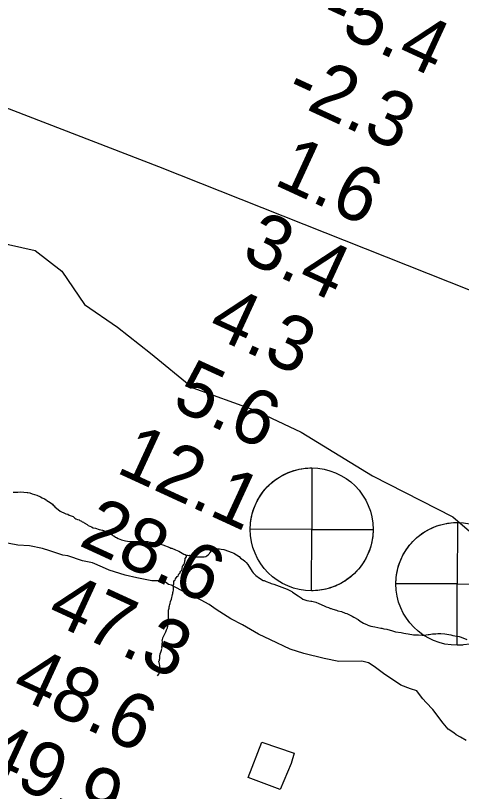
# Model space of a CAD drawing. Extents: x 3146026 to 3183936, y 897894 to 923344.
# Drawn here: x 3154031 to 3154575, y 914182 to 915129 of the extents above; entities that cross this region are included whole.
import ezdxf

# ---------------------------------------------------------------- set-up
doc = ezdxf.new("R2010")
doc.units = 0
for name, color, linetype in [('V-BLDG-OTLN', 7, 'Continuous'), ('V-RIVR-EDGE', 7, 'Continuous'), ('V-RIVR-GAGE', 7, 'Continuous'), ('V-RIVR-RANG', 7, 'Continuous'), ('V-SITE-VEGE', 7, 'Continuous'), ('V-TOPO-BNDY', 7, 'Continuous'), ('V-TOPO-SHOR', 7, 'Continuous')]:
    doc.layers.add(name, color=color, linetype=linetype)

msp = doc.modelspace()

# ---------------------------------------------------------------- linework, layer by layer
at = {"layer": 'V-BLDG-OTLN'}
msp.add_lwpolyline([(3154370.77, 914228.52), (3154367.26, 914215.68), (3154354.02, 914184.13), (3154314.74, 914198.67), (3154331.5, 914242.01)], close=True, dxfattribs=at)
at = {"layer": 'V-RIVR-EDGE'}
msp.add_lwpolyline([(3153681.92, 915139.34), (3153731.71, 915066.24), (3153753.88, 915050.32), (3153806.98, 915032.74), (3153851.28, 914985.83), (3153900.34, 914937.33), (3153945.47, 914904.69), (3153986.6, 914859.38), (3154022.27, 914849.77), (3154054.78, 914842.55), (3154087.23, 914817.09), (3154114.9, 914776.57), (3154155.28, 914748.71), (3154195.65, 914716.88), (3154247.11, 914674.72), (3154321.6, 914647.56), (3154379.44, 914620.45), (3154466.55, 914567.09), (3154564.79, 914516.88), (3154587.74, 914496.99)], dxfattribs=at)
at = {"layer": 'V-RIVR-GAGE'}
for points in [[(3154392.47, 914576.74), (3154392.28, 914501.74), (3154317.29, 914501.93), (3154317.32, 914504.03), (3154317.44, 914506.61), (3154317.7, 914509.6), (3154318.07, 914512.55), (3154318.52, 914515.32), (3154319.13, 914518.3), (3154319.77, 914520.88), (3154320.43, 914523.25), (3154321.2, 914525.66), (3154322.18, 914528.39), (3154323.11, 914530.73), (3154324.12, 914533.03), (3154325.33, 914535.53), (3154326.76, 914538.24), (3154328.11, 914540.57), (3154329.52, 914542.8), (3154331.93, 914546.26), (3154333.63, 914548.48), (3154335.86, 914551.15), (3154338.01, 914553.5), (3154339.85, 914555.37), (3154342.62, 914557.95), (3154344.97, 914559.93), (3154347.43, 914561.85), (3154350.55, 914564.06), (3154352.93, 914565.59), (3154355.52, 914567.11), (3154358.5, 914568.7), (3154361.14, 914569.97), (3154363.73, 914571.1), (3154367.36, 914572.48), (3154370.61, 914573.54), (3154373.78, 914574.43), (3154377.04, 914575.18), (3154380.44, 914575.8), (3154384.5, 914576.34), (3154387.49, 914576.59), (3154390.03, 914576.71)], [(3154392.1, 914426.74), (3154392.28, 914501.74), (3154467.28, 914501.56), (3154467.23, 914498.9), (3154467.04, 914495.74), (3154466.79, 914493.15), (3154466.44, 914490.55), (3154465.91, 914487.43), (3154465.26, 914484.43), (3154464.39, 914481.11), (3154463.74, 914478.96), (3154462.77, 914476.11), (3154461.64, 914473.2), (3154460.54, 914470.66), (3154459.35, 914468.17), (3154458.07, 914465.72), (3154456.72, 914463.36), (3154455.08, 914460.73), (3154453.58, 914458.52), (3154451.45, 914455.65), (3154449.31, 914453.03), (3154446.68, 914450.11), (3154444.38, 914447.79), (3154441.89, 914445.49), (3154439.71, 914443.64), (3154438.06, 914442.34), (3154435.41, 914440.38), (3154433.49, 914439.08), (3154430.97, 914437.49), (3154428.31, 914435.96), (3154425.59, 914434.54), (3154423.47, 914433.53), (3154421.19, 914432.54), (3154418.58, 914431.5), (3154415.87, 914430.55), (3154412.59, 914429.55), (3154409.43, 914428.73), (3154407, 914428.2), (3154404.24, 914427.7), (3154401.86, 914427.36), (3154399.07, 914427.05), (3154396.87, 914426.88), (3154394.3, 914426.77)], [(3154570.29, 914510.14), (3154570.11, 914435.14), (3154495.11, 914435.33), (3154495.14, 914437.43), (3154495.27, 914440), (3154495.52, 914443), (3154495.89, 914445.95), (3154496.35, 914448.72), (3154496.96, 914451.7), (3154497.59, 914454.28), (3154498.26, 914456.65), (3154499.02, 914459.06), (3154500, 914461.79), (3154500.94, 914464.13), (3154501.95, 914466.43), (3154503.15, 914468.93), (3154504.59, 914471.63), (3154505.94, 914473.96), (3154507.34, 914476.19), (3154509.75, 914479.66), (3154511.45, 914481.88), (3154513.68, 914484.55), (3154515.83, 914486.9), (3154517.67, 914488.77), (3154520.45, 914491.34), (3154522.79, 914493.33), (3154525.25, 914495.25), (3154528.37, 914497.45), (3154530.75, 914498.99), (3154533.34, 914500.51), (3154536.32, 914502.1), (3154538.96, 914503.37), (3154541.55, 914504.49), (3154545.19, 914505.88), (3154548.43, 914506.94), (3154551.61, 914507.83), (3154554.86, 914508.58), (3154558.27, 914509.2), (3154562.32, 914509.74), (3154565.31, 914509.99), (3154567.86, 914510.11)]]:
    msp.add_lwpolyline(points, close=True, dxfattribs=at)
msp.add_lwpolyline([(3154576.89, 914360.45), (3154574.7, 914360.28), (3154572.13, 914360.17), (3154569.92, 914360.14), (3154570.11, 914435.14), (3154645.11, 914434.96)], dxfattribs=at)
for centre in [(3154392.28, 914501.74), (3154570.11, 914435.14)]:
    msp.add_circle(centre, 75, dxfattribs=at)
at = {"layer": 'V-SITE-VEGE'}
for p, q in [((3154027.73, 914547.03), (3154033.5, 914547.11)), ((3154033.5, 914547.11), (3154036.64, 914547.68)), ((3154036.64, 914547.68), (3154044.78, 914546.74)), ((3154044.78, 914546.74), (3154045.83, 914546.75)), ((3154045.83, 914546.75), (3154048.2, 914546.26)), ((3154048.2, 914546.26), (3154050.84, 914544.99)), ((3154050.84, 914544.99), (3154056.63, 914543.49)), ((3154056.63, 914543.49), (3154058.47, 914542.73)), ((3154058.47, 914542.73), (3154059.53, 914542.48)), ((3154059.53, 914542.48), (3154061.37, 914541.46)), ((3154061.37, 914541.46), (3154063.23, 914540.17)), ((3154063.23, 914540.17), (3154066.13, 914538.9)), ((3154066.13, 914538.9), (3154067.98, 914537.88)), ((3154067.98, 914537.88), (3154069.04, 914536.84)), ((3154069.04, 914536.84), (3154073.01, 914534.54)), ((3154073.01, 914534.54), (3154075.92, 914532.48)), ((3154075.92, 914532.48), (3154076.72, 914531.44)), ((3154076.72, 914531.44), (3154078.05, 914530.41)), ((3154078.05, 914530.41), (3154078.58, 914529.37)), ((3154078.58, 914529.37), (3154085.21, 914523.95)), ((3154085.21, 914523.95), (3154087.59, 914522.94)), ((3154087.59, 914522.94), (3154088.91, 914522.17)), ((3154088.91, 914522.17), (3154092.07, 914520.9)), ((3154092.07, 914520.9), (3154094.71, 914520.15)), ((3154094.71, 914520.15), (3154096.29, 914519.12)), ((3154096.29, 914519.12), (3154097.34, 914518.87)), ((3154097.34, 914518.87), (3154101.04, 914517.35)), ((3154101.04, 914517.35), (3154103.16, 914515.28)), ((3154103.16, 914515.28), (3154104.48, 914514.77)), ((3154104.48, 914514.77), (3154106.33, 914513.75)), ((3154106.33, 914513.75), (3154108.43, 914513.26)), ((3154108.43, 914513.26), (3154109.23, 914512.48)), ((3154109.23, 914512.48), (3154110.29, 914512.23)), ((3154110.29, 914512.23), (3154111.34, 914511.72)), ((3154111.34, 914511.72), (3154112.14, 914510.95)), ((3154112.14, 914510.95), (3154113.72, 914510.44)), ((3154113.72, 914510.44), (3154114.51, 914509.67)), ((3154114.51, 914509.67), (3154118.21, 914507.62)), ((3154118.21, 914507.62), (3154119.54, 914506.59)), ((3154119.54, 914506.59), (3154123.5, 914504.81)), ((3154123.5, 914504.81), (3154125.35, 914503.78)), ((3154125.35, 914503.78), (3154128.5, 914503.04)), ((3154128.5, 914503.04), (3154132.98, 914501.53)), ((3154132.98, 914501.53), (3154136.92, 914500.8)), ((3154136.92, 914500.8), (3154140.09, 914499.53)), ((3154140.09, 914499.53), (3154145.64, 914496.45)), ((3154145.64, 914496.45), (3154148.54, 914495.18)), ((3154148.54, 914495.18), (3154149.34, 914494.41)), ((3154149.34, 914494.41), (3154150.66, 914493.9)), ((3154150.66, 914493.9), (3154152.77, 914492.36)), ((3154152.77, 914492.36), (3154154.09, 914491.85)), ((3154154.09, 914491.85), (3154156.21, 914490.57)), ((3154033.71, 914482.63), (3154009.85, 914486.98)), ((3154047.84, 914481.78), (3154033.71, 914482.63)), ((3154156.21, 914490.57), (3154160.16, 914489.05)), ((3154160.16, 914489.05), (3154164.9, 914487.8)), ((3154164.9, 914487.8), (3154169.89, 914486.82)), ((3154169.89, 914486.82), (3154182.74, 914486.99)), ((3154182.74, 914486.99), (3154184.83, 914487.28)), ((3154184.83, 914487.28), (3154186.67, 914487.05)), ((3154186.67, 914487.05), (3154188.51, 914487.07)), ((3154188.51, 914487.07), (3154189.56, 914486.82)), ((3154189.56, 914486.82), (3154191.92, 914486.86)), ((3154191.92, 914486.86), (3154194.81, 914486.11)), ((3154194.81, 914486.11), (3154196.39, 914486.13)), ((3154196.39, 914486.13), (3154197.96, 914485.89)), ((3154197.96, 914485.89), (3154202.16, 914485.69)), ((3154202.16, 914485.69), (3154204, 914485.19)), ((3154204, 914485.19), (3154205.59, 914484.42)), ((3154205.59, 914484.42), (3154206.9, 914484.44)), ((3154206.9, 914484.44), (3154207.7, 914483.66)), ((3154207.7, 914483.66), (3154210.59, 914482.92)), ((3154210.59, 914482.92), (3154219.03, 914479.62)), ((3154063.75, 914478.28), (3154047.84, 914481.78)), ((3154072.58, 914475.65), (3154063.75, 914478.28)), ((3154088.49, 914470.39), (3154072.58, 914475.65)), ((3154219.03, 914479.62), (3154220.35, 914478.85)), ((3154220.35, 914478.85), (3154221.4, 914478.61)), ((3154221.4, 914478.61), (3154226.15, 914476.57)), ((3154226.15, 914476.57), (3154230.1, 914475.31)), ((3154230.1, 914475.31), (3154231.95, 914473.77)), ((3154231.95, 914473.77), (3154236.18, 914471.46)), ((3154267.38, 914472.15), (3154267.89, 914473.21)), ((3154267.89, 914473.21), (3154270.21, 914476.12)), ((3154270.21, 914476.12), (3154271.25, 914476.92)), ((3154271.25, 914476.92), (3154272.29, 914477.46)), ((3154272.29, 914477.46), (3154275.95, 914478.3)), ((3154275.95, 914478.3), (3154277.52, 914478.06)), ((3154277.52, 914478.06), (3154279.88, 914478.09)), ((3154279.88, 914478.09), (3154281.73, 914477.59)), ((3154281.73, 914477.59), (3154285.14, 914477.11)), ((3154285.14, 914477.11), (3154295.15, 914473.58)), ((3154295.15, 914473.58), (3154297.27, 914472.56)), ((3154094.68, 914469.52), (3154088.49, 914470.39)), ((3154112.35, 914463.38), (3154094.68, 914469.52)), ((3154124.72, 914460.76), (3154112.35, 914463.38)), ((3154236.18, 914471.46), (3154238.03, 914470.96)), ((3154238.03, 914470.96), (3154239.08, 914470.19)), ((3154239.08, 914470.19), (3154240.66, 914470.21)), ((3154240.66, 914470.21), (3154242.23, 914469.97)), ((3154242.23, 914469.97), (3154243.28, 914470.25)), ((3154243.28, 914470.25), (3154249.6, 914468.5)), ((3154249.6, 914468.5), (3154250.91, 914468.25)), ((3154250.91, 914468.25), (3154254.06, 914468.04)), ((3154254.06, 914468.04), (3154260.87, 914468.13)), ((3154260.87, 914468.13), (3154262.97, 914468.42)), ((3154262.97, 914468.42), (3154264.27, 914469.22)), ((3154264.27, 914469.22), (3154266.08, 914470.82)), ((3154266.08, 914470.82), (3154267.38, 914472.15)), ((3154297.27, 914472.56), (3154303.62, 914468.45)), ((3154303.62, 914468.45), (3154305.48, 914466.64)), ((3154305.48, 914466.64), (3154307.33, 914465.35)), ((3154307.33, 914465.35), (3154308.38, 914464.84)), ((3154308.38, 914464.84), (3154310.51, 914463.04)), ((3154137.1, 914455.49), (3154124.72, 914460.76)), ((3154145.06, 914451.98), (3154137.1, 914455.49)), ((3154310.51, 914463.04), (3154312.37, 914461.22)), ((3154312.37, 914461.22), (3154314.24, 914458.89)), ((3154314.24, 914458.89), (3154319.59, 914450.31)), ((3154164.5, 914445.84), (3154145.06, 914451.98)), ((3154178.64, 914442.34), (3154164.5, 914445.84)), ((3154319.59, 914450.31), (3154320.93, 914448.49)), ((3154320.93, 914448.49), (3154324.12, 914445.39)), ((3154324.12, 914445.39), (3154328.62, 914442.04)), ((3154197.19, 914438.85), (3154178.64, 914442.34)), ((3154209.56, 914438.88), (3154197.19, 914438.85)), ((3154213.98, 914437.12), (3154209.56, 914438.88)), ((3154217.52, 914434.49), (3154213.98, 914437.12)), ((3154328.62, 914442.04), (3154333.12, 914439.48)), ((3154333.12, 914439.48), (3154334.17, 914439.23)), ((3154334.17, 914439.23), (3154336.81, 914437.96)), ((3154336.81, 914437.96), (3154341.29, 914436.45)), ((3154341.29, 914436.45), (3154342.87, 914435.42)), ((3154342.87, 914435.42), (3154346.03, 914434.67)), ((3154221.05, 914433.61), (3154217.52, 914434.49)), ((3154232.54, 914427.46), (3154221.05, 914433.61)), ((3154257.3, 914415.15), (3154232.54, 914427.46)), ((3154346.03, 914434.67), (3154362.37, 914428.6)), ((3154362.37, 914428.6), (3154367.92, 914425.79)), ((3154367.92, 914425.79), (3154368.97, 914425.02)), ((3154368.97, 914425.02), (3154370.83, 914424)), ((3154370.83, 914424), (3154372.68, 914422.45)), ((3154372.68, 914422.45), (3154375.6, 914420.39)), ((3154375.6, 914420.39), (3154379.3, 914418.08)), ((3154379.3, 914418.08), (3154381.42, 914416.54)), ((3154381.42, 914416.54), (3154384.05, 914415.79)), ((3154267.03, 914409.87), (3154257.3, 914415.15)), ((3154275.88, 914403.71), (3154267.03, 914409.87)), ((3154384.05, 914415.79), (3154386.42, 914414.77)), ((3154386.42, 914414.77), (3154391.15, 914414.05)), ((3154391.15, 914414.05), (3154392.46, 914414.07)), ((3154392.46, 914414.07), (3154395.88, 914413.33)), ((3154395.88, 914413.33), (3154397.46, 914412.82)), ((3154397.46, 914412.82), (3154401.16, 914411.04)), ((3154401.16, 914411.04), (3154403.79, 914410.02)), ((3154403.79, 914410.02), (3154408.28, 914407.73)), ((3154408.28, 914407.73), (3154410.13, 914406.96)), ((3154410.13, 914406.96), (3154412.76, 914406.21)), ((3154293.57, 914392.27), (3154275.88, 914403.71)), ((3154412.76, 914406.21), (3154415.14, 914404.93)), ((3154415.14, 914404.93), (3154416.19, 914404.95)), ((3154416.19, 914404.95), (3154418.3, 914404.19)), ((3154418.3, 914404.19), (3154422.5, 914403.2)), ((3154422.5, 914403.2), (3154424.09, 914402.43)), ((3154424.09, 914402.43), (3154428.56, 914401.44)), ((3154428.56, 914401.44), (3154433.05, 914399.41)), ((3154433.05, 914399.41), (3154435.15, 914398.91)), ((3154435.15, 914398.91), (3154441.75, 914395.86)), ((3154307.72, 914385.24), (3154293.57, 914392.27)), ((3154441.75, 914395.86), (3154443.6, 914394.57)), ((3154443.6, 914394.57), (3154449.15, 914391.5)), ((3154449.15, 914391.5), (3154451.53, 914389.7)), ((3154451.53, 914389.7), (3154455.76, 914387.13)), ((3154327.17, 914373.81), (3154307.72, 914385.24)), ((3154455.76, 914387.13), (3154458.4, 914385.86)), ((3154458.4, 914385.86), (3154460.51, 914385.1)), ((3154460.51, 914385.1), (3154461.04, 914384.58)), ((3154461.04, 914384.58), (3154464.47, 914383.58)), ((3154464.47, 914383.58), (3154469.46, 914382.6)), ((3154469.46, 914382.6), (3154476.56, 914380.86)), ((3154476.56, 914380.86), (3154477.87, 914380.88)), ((3154477.87, 914380.88), (3154480.24, 914380.39)), ((3154480.24, 914380.39), (3154483.92, 914379.91)), ((3154483.92, 914379.91), (3154491.03, 914377.91)), ((3154491.03, 914377.91), (3154494.72, 914376.65)), ((3154342.2, 914366.78), (3154327.17, 914373.81)), ((3154494.72, 914376.65), (3154501.55, 914375.69)), ((3154501.55, 914375.69), (3154504.97, 914374.95)), ((3154504.97, 914374.95), (3154507.33, 914374.72)), ((3154507.33, 914374.72), (3154510.22, 914373.97)), ((3154510.22, 914373.97), (3154516.53, 914373.01)), ((3154516.53, 914373.01), (3154522.83, 914372.83)), ((3154522.83, 914372.83), (3154527.03, 914372.37)), ((3154527.03, 914372.37), (3154529.65, 914372.4)), ((3154529.65, 914372.4), (3154534.62, 914373.26)), ((3154534.62, 914373.26), (3154535.93, 914373.28)), ((3154535.93, 914373.28), (3154539.85, 914374.11)), ((3154539.85, 914374.11), (3154544.05, 914374.17)), ((3154544.05, 914374.17), (3154546.14, 914374.46)), ((3154546.14, 914374.46), (3154549.81, 914374.51)), ((3154549.81, 914374.51), (3154555.06, 914374.32)), ((3154555.06, 914374.32), (3154562.16, 914373.11)), ((3154562.16, 914373.11), (3154564.79, 914372.09)), ((3154564.79, 914372.09), (3154567.16, 914371.87)), ((3154567.16, 914371.87), (3154572.41, 914370.89)), ((3154572.41, 914370.89), (3154574.78, 914370.13)), ((3154574.78, 914370.13), (3154581.64, 914367.08)), ((3154366.07, 914355.35), (3154342.2, 914366.78)), ((3154382.87, 914350.09), (3154366.07, 914355.35)), ((3154407.61, 914343.97), (3154382.87, 914350.09)), ((3154425.28, 914340.48), (3154407.61, 914343.97)), ((3154453.54, 914340.55), (3154425.28, 914340.48)), ((3154461.49, 914338.8), (3154453.54, 914340.55)), ((3154468.57, 914334.4), (3154461.49, 914338.8)), ((3154480.07, 914325.59), (3154468.57, 914334.4)), ((3154501.3, 914311.51), (3154480.07, 914325.59)), ((3154512.79, 914307.13), (3154501.3, 914311.51)), ((3154520.75, 914304.49), (3154512.79, 914307.13)), ((3154522.52, 914301.85), (3154520.75, 914304.49)), ((3154527.83, 914294.8), (3154522.52, 914301.85)), ((3154532.26, 914290.39), (3154527.83, 914294.8)), ((3154540.23, 914281.58), (3154532.26, 914290.39)), ((3154552.63, 914264.83), (3154540.23, 914281.58)), ((3154558.83, 914257.78), (3154552.63, 914264.83)), ((3154565.91, 914253.38), (3154558.83, 914257.78)), ((3154568.57, 914250.73), (3154565.91, 914253.38)), ((3154573.87, 914248.1), (3154568.57, 914250.73)), ((3154580.94, 914243.7), (3154573.87, 914248.1))]:
    msp.add_line(p, q, dxfattribs=at)
at = {"layer": 'V-TOPO-BNDY'}
msp.add_lwpolyline([(3157135.28, 913454.61), (3156545.81, 913785.7), (3156046.83, 914087.88), (3155569.31, 914332.3), (3155069.94, 914586.23), (3154635.56, 914773.88), (3154205.85, 914944.72), (3153750.92, 915119.87), (3153426.52, 915265.18), (3152726.37, 915525.06), (3152138.24, 915703.51), (3151800.3, 915761.77), (3151784.02, 915764.58), (3151638.62, 916007.34), (3151536.04, 916215.65), (3151471.7, 916347.24), (3151446.4, 916455.94), (3151405.09, 916635.11), (3151355.65, 916974.25), (3151353.54, 917141.35), (3151352.6, 917209.97), (3151351.78, 917287.77)], dxfattribs=at)
at = {"layer": 'V-TOPO-SHOR'}
msp.add_lwpolyline([(3154204.21, 914322.92), (3154205.66, 914325.01), (3154206.79, 914328.56), (3154207.06, 914330.93), (3154207, 914335.36), (3154206.68, 914337.12), (3154205.74, 914340.65), (3154206.32, 914341.55), (3154206.3, 914342.73), (3154206.88, 914344.21), (3154206.86, 914345.1), (3154206.84, 914346.87), (3154207.39, 914349.83), (3154207.95, 914351.61), (3154208.53, 914352.8), (3154208.8, 914354.28), (3154209.37, 914355.76), (3154209.66, 914356.65), (3154209.35, 914357.82), (3154209.9, 914360.49), (3154209.88, 914361.67), (3154210.14, 914364.33), (3154209.83, 914365.8), (3154210.11, 914366.99), (3154210.67, 914369.36), (3154211.24, 914370.84), (3154212.96, 914374.11), (3154214.41, 914376.49), (3154214.96, 914378.86), (3154215.54, 914379.76), (3154216.11, 914381.53), (3154216.93, 914385.97), (3154216.89, 914388.93), (3154217.47, 914389.82), (3154217.41, 914394.54), (3154217.67, 914396.61), (3154217.59, 914403.11), (3154218.15, 914405.48), (3154218.12, 914406.95), (3154218.69, 914408.43), (3154218.97, 914409.91), (3154219.54, 914411.1), (3154220.1, 914413.77), (3154220.95, 914416.44), (3154222.35, 914422.06), (3154222.92, 914423.55), (3154222.9, 914424.73), (3154223.18, 914425.91), (3154223.46, 914427.39), (3154223.4, 914431.23), (3154223.39, 914432.41), (3154223.66, 914433.89), (3154223.94, 914435.37), (3154223.92, 914436.85), (3154224.2, 914438.03), (3154224.77, 914439.22), (3154225.65, 914439.82), (3154226.22, 914441.3), (3154228.25, 914443.99), (3154229.12, 914444.59), (3154229.7, 914446.08), (3154230.27, 914447.26), (3154231.14, 914448.16), (3154231.72, 914449.35), (3154232.59, 914450.54), (3154233.75, 914452.04), (3154234.02, 914453.52), (3154234.57, 914456.77), (3154235.44, 914457.67), (3154235.44, 914457.67), (3154236.02, 914458.86), (3154236.59, 914460.05), (3154236.88, 914460.35), (3154236.87, 914461.23), (3154237.45, 914462.12), (3154237.43, 914463.3), (3154238.01, 914464.49), (3154237.99, 914465.97), (3154239.43, 914468.05), (3154239.08, 914470.19)], dxfattribs=at)

# ---------------------------------------------------------------- texts
at = {"layer": 'V-RIVR-RANG'}
for s, p in [('-5.4', (3154399.02, 915118.73)), ('-2.3', (3154357.46, 915027.78)), ('1.6', (3154344.42, 914923.7)), ('3.4', (3154304.54, 914831.98)), ('4.3', (3154262.98, 914741.02)), ('5.6', (3154219.74, 914650.84)), ('12.1', (3154151.82, 914572.01)), ('28.6', (3154106.43, 914482.82)), ('47.3', (3154066.55, 914391.09)), ('48.6', (3154023.31, 914300.9)), ('49.9', (3153983.19, 914209.29))]:
    msp.add_text(s, height=67, rotation=335.29833, dxfattribs=at).set_placement(p)

doc.saveas('drawing.dxf')
